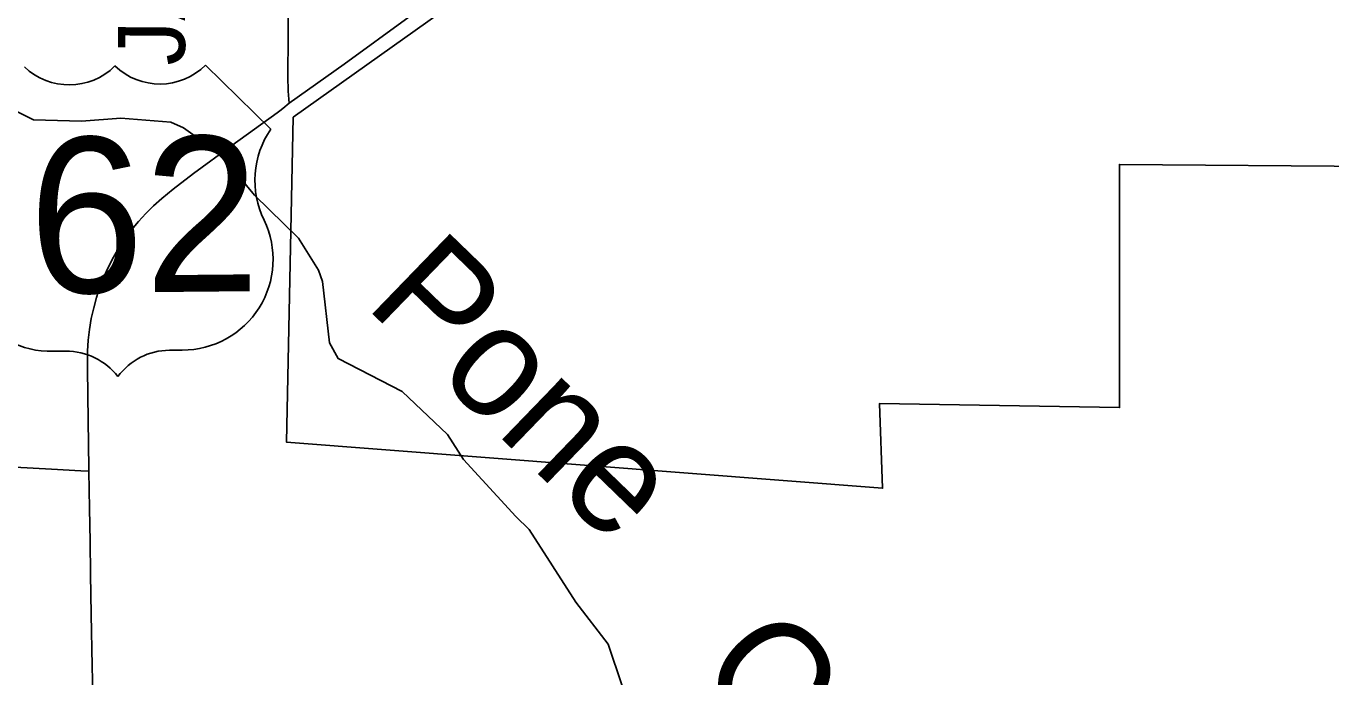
# Model space of a CAD drawing. Extents: x -51392 to 1635000, y 156707 to 696232.
# Drawn here: x 128704 to 134552, y 477391 to 480308 of the extents above; entities that cross this region are included whole.
import ezdxf

# ---------------------------------------------------------------- set-up
doc = ezdxf.new("R2010")
doc.units = 0
for name, color, linetype in [('GM_X_Corporation', 7, 'Continuous'), ('GM_X_County_Road', 7, 'Continuous'), ('GM_X_County_Road_Text', 7, 'Continuous'), ('GM_X_Minor_River', 7, 'Continuous'), ('GM_X_Minor_River_Text', 7, 'Continuous'), ('GM_X_US_Route', 7, 'Continuous'), ('GM_X_US_Shield', 7, 'Continuous')]:
    doc.layers.add(name, color=color, linetype=linetype)

msp = doc.modelspace()

# ---------------------------------------------------------------- linework, layer by layer
at = {"layer": 'GM_X_Corporation'}
msp.add_lwpolyline([(134759.1, 479678.8), (133604.2, 479687.7), (133604.5, 478598.1), (132528.7, 478616.6), (132542.1, 478236.7), (129870.6, 478443.7), (129901.2, 479899.6), (131937.8, 481348.4), (132059.9, 481272.9), (132358.5, 481473.9), (132352.3, 481630), (133028.9, 482100.3), (132919.2, 482222.6), (133794.2, 482822.4), (133776.9, 482846.9), (134696.1, 483492.5)], dxfattribs=at)
at = {"layer": 'GM_X_County_Road'}
for points in [[(129882.9, 479962.5), (129877.7, 480016.1), (129876.8, 480081.8), (129879.7, 480442.6), (129882.9, 480655.7), (129883.7, 480819.6), (129884.6, 481065.5), (129886.4, 481278.6), (129888.4, 481622.9), (129890, 481836), (129893.3, 482065.5), (129895, 482393.4), (129894.9, 482639.2), (129894, 482803.1), (129892.8, 483049.1), (129892.9, 483213), (129894.3, 483430.4)], [(128653.5, 478331.8), (128817.2, 478322.4), (128948.3, 478314.6), (128984.5, 478312.6)]]:
    msp.add_lwpolyline(points, dxfattribs=at)
at = {"layer": 'GM_X_Minor_River'}
msp.add_lwpolyline([(131375.8, 477351.3), (131312.5, 477537.9), (131167.2, 477726.6), (130958.4, 478051.8), (130898.6, 478110.1), (130663.5, 478365.3), (130591.9, 478477.7), (130388.6, 478670.7), (130103, 478817.8), (130063.3, 478888.1), (130032.3, 479162.6), (130014.5, 479214.8), (129925.1, 479357.3), (129727.7, 479550.3), (129576.4, 479733), (129408.8, 479851.8), (129352.8, 479878), (129128.8, 479894.7), (128952.7, 479881.2), (128736.6, 479887.9), (128516.9, 479996.8)], dxfattribs=at)
at = {"layer": 'GM_X_US_Route'}
for points in [[(129854.3, 479939.2), (129882.9, 479962.5), (130128.8, 480137.9), (130420.3, 480349.5), (130962.7, 480745.1), (131373, 481043.9), (131544.6, 481170), (131769.9, 481333.4), (132034.5, 481526.4), (132279.6, 481703.8)], [(128984.5, 478312.6), (128984.2, 478326.8), (128981.8, 478540), (128978.4, 478769.7), (128978.6, 478851.5), (128981.6, 478900.3), (128987.6, 478948.9), (128996, 478997.1), (129006.7, 479045), (129019.5, 479092.2), (129034.8, 479138.7), (129052.4, 479184.3), (129072.6, 479228.9), (129095.1, 479272.4), (129119.9, 479314.6), (129147, 479355.4), (129176.2, 479394.7), (129207.4, 479432.4), (129240.5, 479468.4), (129275.4, 479502.8), (129311.8, 479535.6), (129362.3, 479577.2), (129453.5, 479646.7), (129625.7, 479772.5), (129829.3, 479919.9)], [(129829.3, 479919.9), (129841.1, 479928.4), (129854.3, 479939.2)], [(129004.6, 477244.3), (129000.1, 477441.1), (128994.8, 477670.7), (128992.1, 477851.1), (128990.9, 477998.7), (128988.3, 478146.4), (128984.5, 478312.6)]]:
    msp.add_lwpolyline(points, dxfattribs=at)
at = {"layer": 'GM_X_US_Shield'}
for p, q in [((129800.6, 479845.8), (129507.8, 480133.1)), ((128823.8, 478850.5), (128881.8, 478851)), ((129345.8, 478855.4), (129403.8, 478855.9))]:
    msp.add_line(p, q, dxfattribs=at)
for centre, radius, start, end in [((128896.8, 480334.5), 290, 226.11154, 314.96555), ((129302.9, 480338.3), 290, 226.11154, 314.96555), ((130135.4, 479616.1), 406.1, 145.53762, 205.99142), ((128815.4, 479256.4), 406.1, 155.37047, 271.17681), ((129404.5, 479262), 406.1, 269.90028, 25.70663), ((128884.5, 478561), 290, 37.40844, 90.53855), ((129348.5, 478565.3), 290, 90.53855, 143.66865)]:
    msp.add_arc(centre, radius, start, end, dxfattribs=at)

# ---------------------------------------------------------------- texts
at = {"layer": 'GM_X_County_Road_Text'}
msp.add_text('JAMISON', height=300, rotation=89.59172, dxfattribs=at).set_placement((129415, 480130.5))
at = {"layer": 'GM_X_Minor_River_Text'}
for s, rotation, p in [('Pone', 315.96085, (130216.1, 479056.2)), ('Creek', 311.96084, (131697.8, 477409.9))]:
    msp.add_text(s, height=499.97, rotation=rotation, dxfattribs=at).set_placement(p)
at = {"layer": 'GM_X_US_Shield'}
msp.add_text('62', height=696.1, rotation=0.53855, dxfattribs=at).set_placement((128717.3, 479110.5))

doc.saveas('drawing.dxf')
